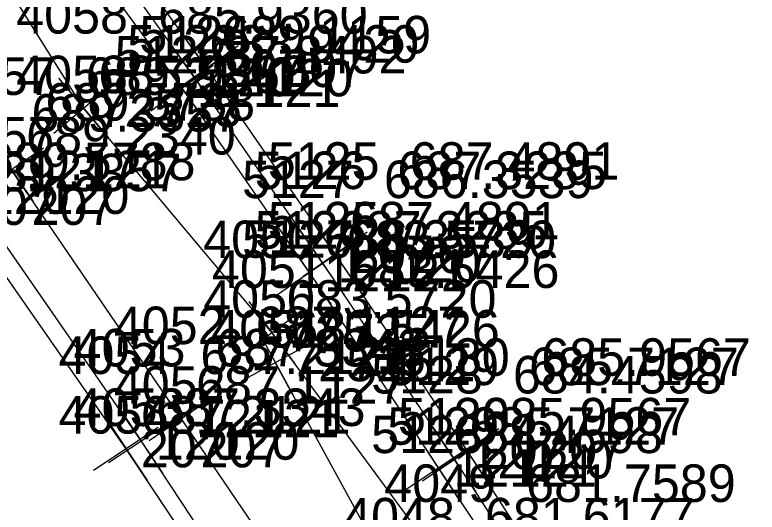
# Model space of a CAD drawing. Extents: x 1602514 to 1609837, y 863887 to 871157.
# Drawn here: x 1609433 to 1609582.4, y 864386.8 to 864487 of the extents above; entities that cross this region are included whole.
import ezdxf

# ---------------------------------------------------------------- set-up
doc = ezdxf.new("R2010")
doc.units = 0
for name, color, linetype in [('Default', 7, 'Continuous'), ('Survey-Point', 7, 'Continuous'), ('Survey-Text-Elevation', 7, 'Continuous'), ('Survey-Text-Feature', 7, 'Continuous'), ('Survey-Text-Name and Number', 7, 'Continuous')]:
    doc.layers.add(name, color=color, linetype=linetype)

msp = doc.modelspace()

# ---------------------------------------------------------------- linework, layer by layer
at = {"layer": 'Default'}
for points in [[(1609761.97, 863907.28), (1609738.08, 863963.79), (1609716.49, 864013), (1609684.47, 864070.97), (1609661.22, 864113.84), (1609637.73, 864170.53), (1609612.37, 864217.52), (1609582.99, 864268.15), (1609553.96, 864317.71), (1609520.91, 864373.9), (1609484.78, 864422.99), (1609446.86, 864468.2), (1609418.18, 864513.99), (1609377.46, 864568.48), (1609344.31, 864612.8), (1609304.89, 864660.73), (1609266.65, 864699.34), (1609223.93, 864742.15), (1609190.41, 864787.15), (1609146.47, 864834.28), (1609108.85, 864870.77), (1609064.82, 864911.72), (1609026.77, 864946.42)], [(1609761.97, 863907.28), (1609738.08, 863963.79), (1609716.49, 864013), (1609684.47, 864070.97), (1609661.22, 864113.84), (1609637.73, 864170.53), (1609612.37, 864217.52), (1609582.99, 864268.15), (1609553.96, 864317.71), (1609520.91, 864373.9), (1609484.78, 864422.99), (1609446.86, 864468.2), (1609418.18, 864513.99), (1609377.46, 864568.48), (1609344.31, 864612.8), (1609304.89, 864660.73), (1609266.65, 864699.34), (1609223.93, 864742.15), (1609190.41, 864787.15), (1609146.47, 864834.28), (1609108.85, 864870.77), (1609064.82, 864911.72), (1609026.77, 864946.42)], [(1609761.97, 863907.28), (1609738.08, 863963.79), (1609716.49, 864013), (1609684.47, 864070.97), (1609661.22, 864113.84), (1609637.73, 864170.53), (1609612.37, 864217.52), (1609582.99, 864268.15), (1609553.96, 864317.71), (1609520.91, 864373.9), (1609484.78, 864422.99), (1609446.86, 864468.2), (1609418.18, 864513.99), (1609377.46, 864568.48), (1609344.31, 864612.8), (1609304.89, 864660.73), (1609266.65, 864699.34), (1609223.93, 864742.15), (1609190.41, 864787.15), (1609146.47, 864834.28), (1609108.85, 864870.77), (1609064.82, 864911.72), (1609026.77, 864946.42)], [(1609205.73, 864800.47), (1609237.3, 864766.32), (1609268.57, 864732.05), (1609297.84, 864698.48), (1609326.86, 864664.49), (1609356.48, 864628.51), (1609386.66, 864590.9), (1609415.14, 864553.69), (1609443.92, 864514.93), (1609471.63, 864476.21), (1609497.49, 864438.76), (1609523.96, 864399.29), (1609548.52, 864361.14), (1609573.81, 864320.6), (1609597.33, 864281.9), (1609622.53, 864238.13), (1609646.78, 864195.03), (1609669.97, 864151.36), (1609691.72, 864109.29), (1609711.45, 864069.13), (1609732.23, 864025.54), (1609750.5, 863985.71), (1609769.14, 863942.98), (1609780.56, 863915.62)], [(1609205.73, 864800.47), (1609237.3, 864766.32), (1609268.57, 864732.05), (1609297.84, 864698.48), (1609326.86, 864664.49), (1609356.48, 864628.51), (1609386.66, 864590.9), (1609415.14, 864553.69), (1609443.92, 864514.93), (1609471.63, 864476.21), (1609497.49, 864438.76), (1609523.96, 864399.29), (1609548.52, 864361.14), (1609573.81, 864320.6), (1609597.33, 864281.9), (1609622.53, 864238.13), (1609646.78, 864195.03), (1609669.97, 864151.36), (1609691.72, 864109.29), (1609711.45, 864069.13), (1609732.23, 864025.54), (1609750.5, 863985.71), (1609769.14, 863942.98), (1609780.56, 863915.62)], [(1609205.73, 864800.47), (1609237.3, 864766.32), (1609268.57, 864732.05), (1609297.84, 864698.48), (1609326.86, 864664.49), (1609356.48, 864628.51), (1609386.66, 864590.9), (1609415.14, 864553.69), (1609443.92, 864514.93), (1609471.63, 864476.21), (1609497.49, 864438.76), (1609523.96, 864399.29), (1609548.52, 864361.14), (1609573.81, 864320.6), (1609597.33, 864281.9), (1609622.53, 864238.13), (1609646.78, 864195.03), (1609669.97, 864151.36), (1609691.72, 864109.29), (1609711.45, 864069.13), (1609732.23, 864025.54), (1609750.5, 863985.71), (1609769.14, 863942.98), (1609780.56, 863915.62)], [(1609203.42, 864797.93), (1609235.23, 864763.75), (1609266, 864729.47), (1609295.23, 864696.28), (1609324.46, 864661.92), (1609354.21, 864626.33), (1609384.15, 864588.51), (1609412.55, 864551.49), (1609441.75, 864512.62), (1609469.19, 864474.34), (1609495.01, 864436.89), (1609521.53, 864397.42), (1609546.24, 864359.02), (1609571.01, 864319.25), (1609594.82, 864280.17), (1609619.9, 864236.6), (1609644.21, 864192.95), (1609667.06, 864150.02), (1609688.84, 864107.82), (1609708.67, 864067.5), (1609729.29, 864023.82), (1609746.84, 863984.65), (1609765.97, 863941.3), (1609777.8, 863913.9)], [(1609203.42, 864797.93), (1609235.23, 864763.75), (1609266, 864729.47), (1609295.23, 864696.28), (1609324.46, 864661.92), (1609354.21, 864626.33), (1609384.15, 864588.51), (1609412.55, 864551.49), (1609441.75, 864512.62), (1609469.19, 864474.34), (1609495.01, 864436.89), (1609521.53, 864397.42), (1609546.24, 864359.02), (1609571.01, 864319.25), (1609594.82, 864280.17), (1609619.9, 864236.6), (1609644.21, 864192.95), (1609667.06, 864150.02), (1609688.84, 864107.82), (1609708.67, 864067.5), (1609729.29, 864023.82), (1609746.84, 863984.65), (1609765.97, 863941.3), (1609777.8, 863913.9)], [(1609203.42, 864797.93), (1609235.23, 864763.75), (1609266, 864729.47), (1609295.23, 864696.28), (1609324.46, 864661.92), (1609354.21, 864626.33), (1609384.15, 864588.51), (1609412.55, 864551.49), (1609441.75, 864512.62), (1609469.19, 864474.34), (1609495.01, 864436.89), (1609521.53, 864397.42), (1609546.24, 864359.02), (1609571.01, 864319.25), (1609594.82, 864280.17), (1609619.9, 864236.6), (1609644.21, 864192.95), (1609667.06, 864150.02), (1609688.84, 864107.82), (1609708.67, 864067.5), (1609729.29, 864023.82), (1609746.84, 863984.65), (1609765.97, 863941.3), (1609777.8, 863913.9)], [(1609201.09, 864795.88), (1609233.79, 864762.56), (1609263.61, 864727.34), (1609293.11, 864694.19), (1609322.35, 864659.64), (1609351.72, 864623.98), (1609381.71, 864586.46), (1609410.08, 864549.72), (1609438.97, 864509.94), (1609466.68, 864472.17), (1609492.31, 864435.06), (1609518.27, 864395.74), (1609543.67, 864357.28), (1609567.84, 864317.56), (1609591.63, 864277.71), (1609617.17, 864235.3), (1609641.66, 864191.29), (1609664.19, 864148.82), (1609685.82, 864106.64), (1609706.08, 864066.32), (1609726.82, 864022.26), (1609744, 863983.05), (1609763.61, 863940.31), (1609775.77, 863911.75)], [(1609201.09, 864795.88), (1609233.79, 864762.56), (1609263.61, 864727.34), (1609293.11, 864694.19), (1609322.35, 864659.64), (1609351.72, 864623.98), (1609381.71, 864586.46), (1609410.08, 864549.72), (1609438.97, 864509.94), (1609466.68, 864472.17), (1609492.31, 864435.06), (1609518.27, 864395.74), (1609543.67, 864357.28), (1609567.84, 864317.56), (1609591.63, 864277.71), (1609617.17, 864235.3), (1609641.66, 864191.29), (1609664.19, 864148.82), (1609685.82, 864106.64), (1609706.08, 864066.32), (1609726.82, 864022.26), (1609744, 863983.05), (1609763.61, 863940.31), (1609775.77, 863911.75)], [(1609201.09, 864795.88), (1609233.79, 864762.56), (1609263.61, 864727.34), (1609293.11, 864694.19), (1609322.35, 864659.64), (1609351.72, 864623.98), (1609381.71, 864586.46), (1609410.08, 864549.72), (1609438.97, 864509.94), (1609466.68, 864472.17), (1609492.31, 864435.06), (1609518.27, 864395.74), (1609543.67, 864357.28), (1609567.84, 864317.56), (1609591.63, 864277.71), (1609617.17, 864235.3), (1609641.66, 864191.29), (1609664.19, 864148.82), (1609685.82, 864106.64), (1609706.08, 864066.32), (1609726.82, 864022.26), (1609744, 863983.05), (1609763.61, 863940.31), (1609775.77, 863911.75)], [(1609740.82, 863897.86), (1609716.21, 863953.08), (1609693.22, 864003.93), (1609667.73, 864057.17), (1609643.35, 864107.11), (1609616.65, 864158.1), (1609590.74, 864208), (1609561.89, 864255.7), (1609531.79, 864306.57), (1609498.86, 864358.06), (1609466.5, 864405.68), (1609432.33, 864455.84), (1609395.95, 864506.97), (1609360.1, 864552.55), (1609324.45, 864597.57), (1609287.85, 864643.62), (1609251.51, 864687.92), (1609211.37, 864729.97)], [(1609740.82, 863897.86), (1609716.21, 863953.08), (1609693.22, 864003.93), (1609667.73, 864057.17), (1609643.35, 864107.11), (1609616.65, 864158.1), (1609590.74, 864208), (1609561.89, 864255.7), (1609531.79, 864306.57), (1609498.86, 864358.06), (1609466.5, 864405.68), (1609432.33, 864455.84), (1609395.95, 864506.97), (1609360.1, 864552.55), (1609324.45, 864597.57), (1609287.85, 864643.62), (1609251.51, 864687.92), (1609211.37, 864729.97)], [(1609740.82, 863897.86), (1609716.21, 863953.08), (1609693.22, 864003.93), (1609667.73, 864057.17), (1609643.35, 864107.11), (1609616.65, 864158.1), (1609590.74, 864208), (1609561.89, 864255.7), (1609531.79, 864306.57), (1609498.86, 864358.06), (1609466.5, 864405.68), (1609432.33, 864455.84), (1609395.95, 864506.97), (1609360.1, 864552.55), (1609324.45, 864597.57), (1609287.85, 864643.62), (1609251.51, 864687.92), (1609211.37, 864729.97)], [(1609731.95, 863894.98), (1609708.36, 863949.7), (1609685.32, 864000.31), (1609659.54, 864054.04), (1609634.64, 864103.64), (1609608.21, 864154.23), (1609581.4, 864202.96), (1609553.52, 864251.31), (1609522.21, 864303.21), (1609490.68, 864352.37), (1609458.43, 864401.19), (1609424.22, 864450.67), (1609386.92, 864501.68), (1609352.5, 864546.93), (1609316.35, 864592.8), (1609279.53, 864637.24), (1609242.29, 864680.81), (1609204.27, 864723.55)], [(1609731.95, 863894.98), (1609708.36, 863949.7), (1609685.32, 864000.31), (1609659.54, 864054.04), (1609634.64, 864103.64), (1609608.21, 864154.23), (1609581.4, 864202.96), (1609553.52, 864251.31), (1609522.21, 864303.21), (1609490.68, 864352.37), (1609458.43, 864401.19), (1609424.22, 864450.67), (1609386.92, 864501.68), (1609352.5, 864546.93), (1609316.35, 864592.8), (1609279.53, 864637.24), (1609242.29, 864680.81), (1609204.27, 864723.55)], [(1609731.95, 863894.98), (1609708.36, 863949.7), (1609685.32, 864000.31), (1609659.54, 864054.04), (1609634.64, 864103.64), (1609608.21, 864154.23), (1609581.4, 864202.96), (1609553.52, 864251.31), (1609522.21, 864303.21), (1609490.68, 864352.37), (1609458.43, 864401.19), (1609424.22, 864450.67), (1609386.92, 864501.68), (1609352.5, 864546.93), (1609316.35, 864592.8), (1609279.53, 864637.24), (1609242.29, 864680.81), (1609204.27, 864723.55)], [(1609728.59, 863894.06), (1609704.89, 863949.21), (1609681.97, 863999.41), (1609656.41, 864052.58), (1609631.29, 864102.58), (1609605.28, 864152.45), (1609578.15, 864201.76), (1609550.51, 864249.59), (1609518.95, 864301.8), (1609488.15, 864350.43), (1609455.39, 864399.66), (1609421.4, 864448.46), (1609383.95, 864499.84), (1609349.87, 864544.64), (1609313.63, 864590.59), (1609277.04, 864635.04), (1609239.11, 864679.14), (1609202.19, 864720.77)], [(1609728.59, 863894.06), (1609704.89, 863949.21), (1609681.97, 863999.41), (1609656.41, 864052.58), (1609631.29, 864102.58), (1609605.28, 864152.45), (1609578.15, 864201.76), (1609550.51, 864249.59), (1609518.95, 864301.8), (1609488.15, 864350.43), (1609455.39, 864399.66), (1609421.4, 864448.46), (1609383.95, 864499.84), (1609349.87, 864544.64), (1609313.63, 864590.59), (1609277.04, 864635.04), (1609239.11, 864679.14), (1609202.19, 864720.77)], [(1609728.59, 863894.06), (1609704.89, 863949.21), (1609681.97, 863999.41), (1609656.41, 864052.58), (1609631.29, 864102.58), (1609605.28, 864152.45), (1609578.15, 864201.76), (1609550.51, 864249.59), (1609518.95, 864301.8), (1609488.15, 864350.43), (1609455.39, 864399.66), (1609421.4, 864448.46), (1609383.95, 864499.84), (1609349.87, 864544.64), (1609313.63, 864590.59), (1609277.04, 864635.04), (1609239.11, 864679.14), (1609202.19, 864720.77)], [(1609631.55, 864167.85), (1609605.11, 864213.35), (1609574.85, 864263.54), (1609545.94, 864314.59), (1609512.64, 864367.16), (1609485.45, 864416.99)], [(1609631.55, 864167.85), (1609605.11, 864213.35), (1609574.85, 864263.54), (1609545.94, 864314.59), (1609512.64, 864367.16), (1609485.45, 864416.99)], [(1609631.55, 864167.85), (1609605.11, 864213.35), (1609574.85, 864263.54), (1609545.94, 864314.59), (1609512.64, 864367.16), (1609485.45, 864416.99)]]:
    msp.add_lwpolyline(points, dxfattribs=at)
at = {"layer": 'Survey-Point'}
for p, q in [((1609476.17, 864469.85), (1609467.08, 864482.56)), ((1609476.17, 864469.85), (1609467.08, 864482.56)), ((1609473.74, 864467.99), (1609464.64, 864480.69)), ((1609473.74, 864467.99), (1609464.64, 864480.69)), ((1609477.98, 864480.75), (1609465.27, 864471.66)), ((1609477.98, 864480.75), (1609465.27, 864471.66)), ((1609475.54, 864478.89), (1609462.84, 864469.79)), ((1609475.54, 864478.89), (1609462.84, 864469.79)), ((1609471.3, 864465.87), (1609462.06, 864478.47)), ((1609471.3, 864465.87), (1609462.06, 864478.47)), ((1609472.98, 864476.79), (1609460.38, 864467.55)), ((1609472.98, 864476.79), (1609460.38, 864467.55)), ((1609441.84, 864474.19), (1609451.88, 864462.22)), ((1609441.84, 864474.19), (1609451.88, 864462.22)), ((1609440.87, 864463.18), (1609452.85, 864473.23)), ((1609440.87, 864463.18), (1609452.85, 864473.23)), ((1609427.93, 864462.29), (1609436.73, 864449.38)), ((1609427.93, 864462.29), (1609436.73, 864449.38)), ((1609425.87, 864451.44), (1609438.79, 864460.23)), ((1609425.87, 864451.44), (1609438.79, 864460.23)), ((1609501.93, 864432.33), (1609493.05, 864445.19)), ((1609501.93, 864432.33), (1609493.05, 864445.19)), ((1609499.44, 864430.46), (1609490.58, 864443.32)), ((1609499.44, 864430.46), (1609490.58, 864443.32)), ((1609503.92, 864443.2), (1609491.06, 864434.32)), ((1609503.92, 864443.2), (1609491.06, 864434.32)), ((1609496.75, 864428.64), (1609487.87, 864441.49)), ((1609496.75, 864428.64), (1609487.87, 864441.49)), ((1609501.44, 864441.32), (1609488.58, 864432.45)), ((1609501.44, 864441.32), (1609488.58, 864432.45)), ((1609498.74, 864439.5), (1609485.88, 864430.63)), ((1609498.74, 864439.5), (1609485.88, 864430.63)), ((1609480.15, 864429.29), (1609489.41, 864416.7)), ((1609480.15, 864429.29), (1609489.41, 864416.7)), ((1609478.49, 864418.36), (1609491.07, 864427.62)), ((1609478.49, 864418.36), (1609491.07, 864427.62)), ((1609481.71, 864423.85), (1609489.2, 864410.13)), ((1609481.71, 864423.85), (1609489.2, 864410.13)), ((1609478.6, 864413.25), (1609492.31, 864420.73)), ((1609478.6, 864413.25), (1609492.31, 864420.73)), ((1609462.11, 864412.14), (1609470.89, 864399.22)), ((1609462.11, 864412.14), (1609470.89, 864399.22)), ((1609460.04, 864401.29), (1609472.96, 864410.07)), ((1609460.04, 864401.29), (1609472.96, 864410.07)), ((1609454.12, 864407.71), (1609462.73, 864394.67)), ((1609454.12, 864407.71), (1609462.73, 864394.67)), ((1609451.06, 864406.16), (1609459.72, 864393.16)), ((1609451.06, 864406.16), (1609459.72, 864393.16)), ((1609451.91, 864396.88), (1609464.94, 864405.5)), ((1609451.91, 864396.88), (1609464.94, 864405.5)), ((1609528.31, 864392.81), (1609519.6, 864405.78)), ((1609528.31, 864392.81), (1609519.6, 864405.78)), ((1609448.88, 864395.33), (1609461.89, 864403.99)), ((1609448.88, 864395.33), (1609461.89, 864403.99)), ((1609525.88, 864390.93), (1609517.17, 864403.9)), ((1609525.88, 864390.93), (1609517.17, 864403.9)), ((1609530.44, 864403.65), (1609517.47, 864394.94)), ((1609530.44, 864403.65), (1609517.47, 864394.94)), ((1609522.58, 864389.22), (1609513.97, 864402.26)), ((1609522.58, 864389.22), (1609513.97, 864402.26)), ((1609528.01, 864401.77), (1609515.04, 864393.06)), ((1609528.01, 864401.77), (1609515.04, 864393.06)), ((1609524.79, 864400.04), (1609511.75, 864391.43)), ((1609524.79, 864400.04), (1609511.75, 864391.43))]:
    msp.add_line(p, q, dxfattribs=at)

# ---------------------------------------------------------------- texts
at = {"layer": 'Survey-Text-Elevation'}
for s, p in [('685.9360', (1609461.86, 864483.2)), ('689.1159', (1609474.63, 864479.21)), ('688.9420', (1609472.19, 864477.34)), ('687.8492', (1609469.68, 864475.17)), ('685.9360', (1609449.86, 864471.2)), ('689.2340', (1609447.33, 864470.84)), ('689.5788', (1609439.22, 864465.67)), ('689.3357', (1609436.4, 864463.46)), ('689.2340', (1609435.33, 864458.84)), ('689.5788', (1609427.22, 864453.67)), ('687.4891', (1609512.49, 864453.76)), ('687.3285', (1609510.01, 864451.89)), ('689.3357', (1609424.4, 864451.46)), ('686.3539', (1609507.31, 864450.07)), ('687.4891', (1609500.49, 864441.76)), ('687.3285', (1609498.01, 864439.89)), ('686.3539', (1609495.31, 864438.06)), ('683.5720', (1609499.78, 864437.99)), ('683.5426', (1609500.45, 864431.99)), ('683.5720', (1609487.78, 864425.99)), ('687.1127', (1609481.5, 864420.68)), ('683.5426', (1609488.45, 864419.99)), ('687.3343', (1609473.43, 864416.19)), ('687.2121', (1609470.39, 864414.66)), ('685.9567', (1609538.96, 864414.29)), ('685.7127', (1609536.53, 864412.42)), ('684.4598', (1609533.27, 864410.74)), ('687.1127', (1609469.5, 864408.68)), ('687.3343', (1609461.43, 864404.19)), ('687.2121', (1609458.39, 864402.66)), ('685.9567', (1609526.96, 864402.29)), ('685.7127', (1609524.53, 864400.42)), ('684.4598', (1609521.27, 864398.74)), ('681.7589', (1609535.91, 864388.9)), ('681.6177', (1609527.64, 864382.16))]:
    msp.add_text(s, height=7.56, dxfattribs=at).set_placement(p)
at = {"layer": 'Survey-Text-Feature'}
for s, p in [('207', (1609474.63, 864472.43)), ('207', (1609486.63, 864472.43)), ('120', (1609472.19, 864470.56)), ('120', (1609484.19, 864470.56)), ('121', (1609469.68, 864468.39)), ('121', (1609481.68, 864468.39)), ('725', (1609449.86, 864464.42)), ('725', (1609461.86, 864464.42)), ('121', (1609435.33, 864452.06)), ('121', (1609447.33, 864452.06)), ('120', (1609427.22, 864446.89)), ('120', (1609439.22, 864446.89)), ('207', (1609424.4, 864444.68)), ('207', (1609436.4, 864444.68)), ('207', (1609500.49, 864434.98)), ('207', (1609512.49, 864434.98)), ('120', (1609498.01, 864433.11)), ('120', (1609510.01, 864433.11)), ('121', (1609495.31, 864431.28)), ('121', (1609507.31, 864431.28)), ('725', (1609487.78, 864419.21)), ('725', (1609499.78, 864419.21)), ('725.1', (1609488.45, 864413.21)), ('725.1', (1609500.45, 864413.21)), ('121', (1609469.5, 864401.9)), ('121', (1609481.5, 864401.9)), ('120', (1609461.43, 864397.41)), ('120', (1609473.43, 864397.41)), ('207', (1609458.39, 864395.88)), ('207', (1609470.39, 864395.88)), ('207', (1609526.96, 864395.51)), ('207', (1609538.96, 864395.51)), ('120', (1609524.53, 864393.64)), ('120', (1609536.53, 864393.64)), ('121', (1609521.27, 864391.96)), ('121', (1609533.27, 864391.96))]:
    msp.add_text(s, height=7.56, dxfattribs=at).set_placement(p)
at = {"layer": 'Survey-Text-Name and Number'}
for s, p in [('4058', (1609433.32, 864483.2)), ('5124', (1609458.08, 864479.21)), ('5123', (1609455.65, 864477.34)), ('5122', (1609453.14, 864475.17)), ('4058', (1609433.32, 864471.2)), ('4057', (1609418.78, 864470.84)), ('4057', (1609418.78, 864458.84)), ('5125', (1609483.93, 864453.76)), ('5126', (1609481.29, 864451.89)), ('5127', (1609478.76, 864450.07)), ('5125', (1609483.93, 864441.76)), ('5126', (1609481.29, 864439.89)), ('4050', (1609470.94, 864437.99)), ('5127', (1609478.76, 864438.06)), ('4051', (1609472.7, 864431.99)), ('4050', (1609470.94, 864425.99)), ('4052', (1609452.96, 864420.68)), ('4051', (1609472.57, 864419.99)), ('4053', (1609444.88, 864416.19)), ('4054', (1609441.84, 864414.66)), ('5130', (1609510.12, 864414.29)), ('5129', (1609507.98, 864412.42)), ('5128', (1609504.73, 864410.74)), ('4052', (1609452.96, 864408.68)), ('4053', (1609444.88, 864404.19)), ('4054', (1609441.84, 864402.66)), ('5130', (1609510.12, 864402.29)), ('5129', (1609507.98, 864400.42)), ('5128', (1609504.73, 864398.74)), ('4049', (1609507.37, 864388.9)), ('4048', (1609499.1, 864382.16))]:
    msp.add_text(s, height=7.56, dxfattribs=at).set_placement(p)

doc.saveas('drawing.dxf')
